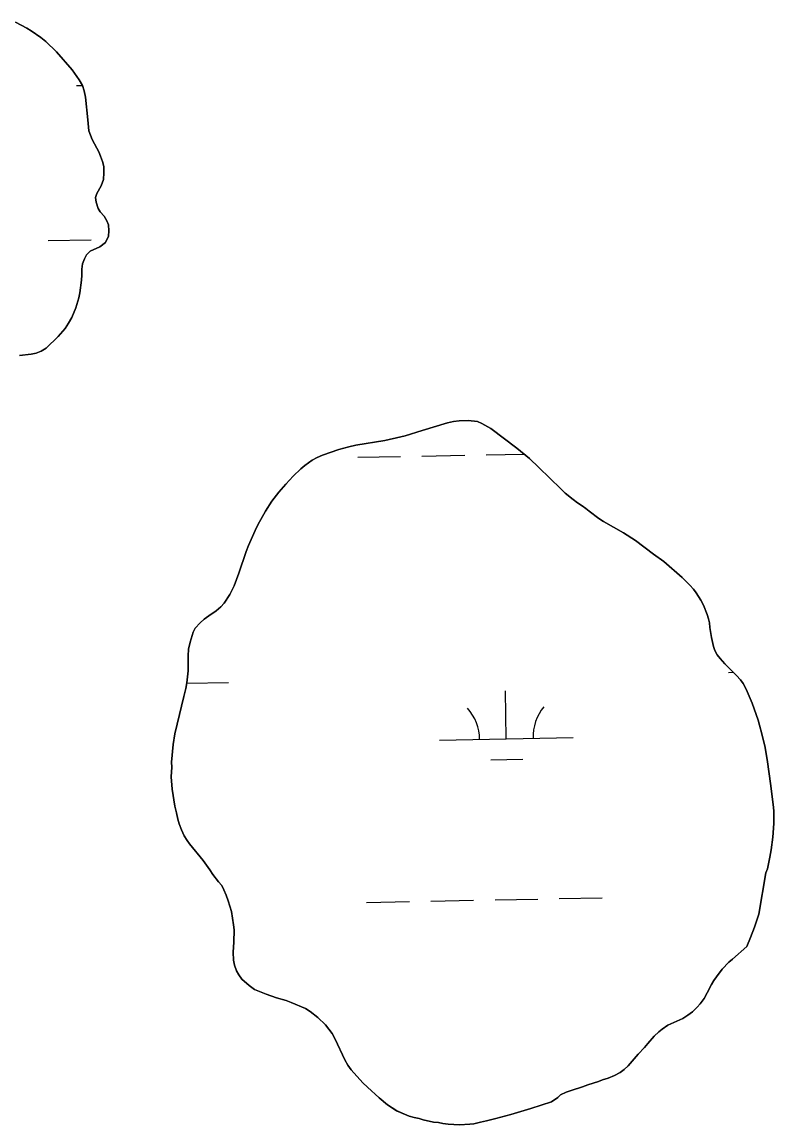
# Model space of a CAD drawing. Extents: x 3989314 to 4027622, y 243956 to 270014.
# Drawn here: x 4004560 to 4005122, y 252456 to 253280 of the extents above; entities that cross this region are included whole.
import ezdxf

# ---------------------------------------------------------------- set-up
doc = ezdxf.new("R2010")
doc.units = 0
doc.layers.add('V-RIVR-EDGE', color=7, linetype='Continuous')
doc.layers.add('V-WETL-SWMP', color=7, linetype='Continuous')

msp = doc.modelspace()

# ---------------------------------------------------------------- linework, layer by layer
at = {"layer": 'V-RIVR-EDGE'}
for points in [[(4004557.85, 253031.07), (4004566.46, 253031.91), (4004570.32, 253032.79), (4004574.06, 253034.18), (4004577.8, 253036.34), (4004586.72, 253045.14), (4004591.9, 253051.15), (4004594.5, 253055.12), (4004596.84, 253059.34), (4004599.97, 253066.52), (4004602.2, 253074.08), (4004603, 253077.8), (4004604.09, 253087.18), (4004604.37, 253090.9), (4004604.4, 253095.4), (4004604.94, 253099.51), (4004606.38, 253103.22), (4004607.94, 253106.3), (4004610.66, 253108.85), (4004617.74, 253112.27), (4004622.01, 253115.33), (4004624.22, 253120.07), (4004624.63, 253124.05), (4004624.28, 253128.68), (4004623.14, 253131.51), (4004620.98, 253134.99), (4004618.17, 253138.35), (4004616.52, 253140.93), (4004615.01, 253145.44), (4004614.65, 253149.04), (4004615.56, 253152.12), (4004618.81, 253157.75), (4004620.65, 253162.49), (4004620.94, 253167.38), (4004620.84, 253172.13), (4004619.83, 253175.86), (4004618.45, 253179.86), (4004617.06, 253183.08), (4004615.53, 253185.79), (4004612.23, 253192.36), (4004609.58, 253198.93), (4004608.86, 253207.03), (4004607.04, 253224), (4004606.18, 253228.64), (4004604.79, 253232.76), (4004602.5, 253236.88), (4004597.16, 253244.37), (4004585.43, 253257.94), (4004577.38, 253265.7), (4004573.67, 253268.68), (4004566.64, 253273.48), (4004563.18, 253275.57), (4004554.73, 253280.12)], [(4005110.36, 252613.49), (4005115.72, 252644.36), (4005116.9, 252647.45), (4005118.63, 252656.06), (4005119.57, 252661.6), (4005120.92, 252671.12), (4005121.5, 252681.29), (4005121.67, 252687.73), (4005121.56, 252690.82), (4005121.08, 252695.46), (4005119.12, 252711.18), (4005116.78, 252727.3), (4005115.05, 252738), (4005112.67, 252748.32), (4005110.91, 252754.64), (4005109.77, 252758.38), (4005105.35, 252771.17), (4005100.91, 252781.75), (4005098.62, 252785.76), (4005096.58, 252788.61), (4005093.77, 252791.98), (4005085.06, 252800.66), (4005081.48, 252804.55), (4005079.31, 252807.27), (4005077.53, 252810.5), (4005076.39, 252813.47), (4005074.89, 252820.3), (4005073.65, 252827.65), (4005073.42, 252831.13), (4005072.79, 252834.1), (4005071.78, 252837.46), (4005069, 252844.3), (4005067.09, 252848.05), (4005063.65, 252853.61), (4005061.6, 252856.33), (4005058.92, 252859.31), (4005053.03, 252865.01), (4005039.46, 252877.08), (4005031.77, 252882.54), (4005018.18, 252892.8), (4005009.21, 252898.4), (4004994.32, 252906.87), (4004990.73, 252909.08), (4004983.55, 252914.67), (4004981.12, 252916.74), (4004978.3, 252918.7), (4004974.84, 252920.78), (4004971.5, 252923.38), (4004965.61, 252928.18), (4004962.28, 252931.29), (4004946.03, 252947.37), (4004938.99, 252953.99), (4004929.51, 252961.77), (4004910.16, 252976.46), (4004903.36, 252980.24), (4004900.02, 252981.68), (4004893.2, 252982.37), (4004886.37, 252982.15), (4004882.12, 252981.54), (4004877.74, 252980.66), (4004858.64, 252974.99), (4004845.99, 252970.95), (4004842.76, 252970.08), (4004830.9, 252967.45), (4004809.11, 252963.86), (4004803.95, 252962.73), (4004796.46, 252960.72), (4004784.33, 252956.42), (4004780.33, 252954.64), (4004776.58, 252952.74), (4004771.01, 252948.65), (4004768.16, 252946.22), (4004762.46, 252940.85), (4004756.75, 252934.84), (4004751.69, 252928.95), (4004746.37, 252922.02), (4004741.68, 252914.71), (4004735.82, 252904.32), (4004733.86, 252900.21), (4004729.02, 252888.91), (4004727.31, 252884.41), (4004721.67, 252868.22), (4004718.13, 252858.85), (4004715, 252852.3), (4004710.71, 252845.89), (4004708.24, 252843.07), (4004704.87, 252840.13), (4004699.31, 252836.56), (4004695.82, 252833.88), (4004692.84, 252831.32), (4004689.2, 252827.35), (4004687.64, 252824.14), (4004685.27, 252816.69), (4004684.21, 252811.54), (4004683.79, 252806.52), (4004683.84, 252795.32), (4004682.88, 252786.44), (4004682.08, 252782.06), (4004680.75, 252776.15), (4004675.59, 252755.58), (4004674, 252748.25)], [(4004674, 252748.25), (4004672.66, 252740.4), (4004671.54, 252727.14), (4004671.65, 252723.4), (4004671.08, 252716.07), (4004671.93, 252707.04)], [(4004671.93, 252707.04), (4004674.03, 252694.28), (4004675.03, 252689.12), (4004676.03, 252684.48), (4004677.17, 252681.12), (4004678.81, 252676.48), (4004680.97, 252671.95), (4004683.14, 252668.46), (4004684.92, 252666), (4004695.01, 252653.57), (4004699.99, 252646.71), (4004702.42, 252643.09), (4004706.63, 252637.66), (4004708.93, 252635.06), (4004710.58, 252631.83), (4004712.23, 252627.7), (4004713.75, 252623.57), (4004716.14, 252615.44), (4004717.75, 252605.64), (4004718.24, 252601.77), (4004718.05, 252592.63), (4004717.62, 252585.16), (4004717.71, 252579.11), (4004718.58, 252575.37), (4004720.1, 252571.24), (4004721.63, 252568.27), (4004724.05, 252565.03), (4004729.56, 252560.1), (4004733.41, 252557.24), (4004742.14, 252553.71), (4004749.98, 252551.08), (4004757.05, 252548.97), (4004760.9, 252547.53), (4004771.56, 252542.95), (4004775.02, 252540.87), (4004780.66, 252536.32), (4004786.42, 252530.75), (4004791.4, 252524.4), (4004793.69, 252520.14), (4004800.93, 252504.63), (4004803.09, 252500.76), (4004805.65, 252497.26), (4004814.47, 252487.55), (4004817.8, 252484.18), (4004826.5, 252476.39), (4004832.91, 252471.07), (4004839.7, 252466.64), (4004848.95, 252462.59), (4004852.81, 252461.54), (4004856.54, 252460.74), (4004859.49, 252459.82), (4004867.21, 252458.22), (4004871.07, 252457.81), (4004874.29, 252457.14), (4004878.28, 252456.6), (4004886.64, 252456.03), (4004894.38, 252456.5), (4004897.47, 252456.86), (4004902.24, 252458.12), (4004906.76, 252458.99), (4004913.85, 252460.74), (4004925.08, 252463.76), (4004940.05, 252468.3), (4004955.4, 252473.22), (4004960.06, 252476.54), (4004962.27, 252478.59), (4004966.27, 252480.49), (4004970.14, 252481.89), (4004978.53, 252484.54), (4004982.67, 252486.05), (4004990.67, 252488.58), (4004993.64, 252489.71), (4004997.77, 252490.98), (4005002.42, 252493.01), (4005006.68, 252495.17), (4005009.66, 252497.46), (4005012.64, 252500.15), (4005020.17, 252508.99), (4005024.83, 252513.85), (4005027.43, 252516.8), (4005032.1, 252522.43), (4005035.6, 252525.63), (4005038.06, 252527.67), (4005042.33, 252530.61), (4005053.57, 252535.69), (4005057.32, 252538.11), (4005060.69, 252540.66), (4005064.19, 252543.99), (4005066.65, 252546.55), (4005069.51, 252550.52), (4005071.85, 252554.63), (4005075.12, 252561.04), (4005076.81, 252563.87), (4005078.76, 252566.69), (4005083.05, 252572.33), (4005087.98, 252577.57), (4005090.57, 252580.01), (4005101.32, 252589.33), (4005104.2, 252596.01), (4005107.08, 252603.85), (4005110.36, 252613.49)]]:
    msp.add_lwpolyline(points, dxfattribs=at)
at = {"layer": 'V-WETL-SWMP'}
for p, q in [((4004600.43, 253232.69), (4004604.78, 253232.77)), ((4004579.33, 253116.81), (4004611.32, 253117.45)), ((4004810.6, 252954.88), (4004842.6, 252955.52)), ((4004858.59, 252955.84), (4004890.59, 252956.48)), ((4004906.58, 252956.8), (4004934.88, 252957.36)), ((4005087.77, 252794.2), (4005091.46, 252794.27)), ((4004682.82, 252786.13), (4004713.93, 252786.75)), ((4004921.66, 252744.45), (4004920.94, 252780.44)), ((4004871.67, 252743.46), (4004971.65, 252745.45)), ((4004909.97, 252728.78), (4004933.97, 252729.26)), ((4004865.22, 252623.23), (4004897.22, 252623.87)), ((4004913.21, 252624.19), (4004945.21, 252624.83)), ((4004961.2, 252625.14), (4004993.2, 252625.78)), ((4004817.23, 252622.28), (4004849.23, 252622.91))]:
    msp.add_line(p, q, dxfattribs=at)
for points in [[(4004554.73, 253280.12), (4004563.18, 253275.56), (4004566.64, 253273.49), (4004573.67, 253268.68), (4004577.38, 253265.7), (4004585.42, 253257.94), (4004597.16, 253244.37), (4004602.5, 253236.88), (4004604.79, 253232.76), (4004606.18, 253228.64), (4004607.04, 253224.01), (4004608.86, 253207.03), (4004609.58, 253198.93), (4004612.23, 253192.36), (4004615.53, 253185.79), (4004617.06, 253183.08), (4004618.45, 253179.86), (4004619.83, 253175.86), (4004620.84, 253172.13), (4004620.94, 253167.38), (4004620.65, 253162.49), (4004618.82, 253157.75), (4004615.57, 253152.12), (4004614.65, 253149.04), (4004615.01, 253145.44), (4004616.52, 253140.93), (4004618.17, 253138.35), (4004620.98, 253134.99), (4004623.14, 253131.51), (4004624.28, 253128.68), (4004624.63, 253124.05), (4004624.22, 253120.07), (4004622.01, 253115.33), (4004617.75, 253112.27), (4004610.66, 253108.85), (4004607.94, 253106.3), (4004606.38, 253103.22), (4004604.94, 253099.51)], [(4004604.94, 253099.51), (4004604.4, 253095.4), (4004604.37, 253090.9), (4004604.09, 253087.18), (4004603, 253077.8), (4004602.2, 253074.08), (4004599.97, 253066.52), (4004596.84, 253059.34), (4004594.5, 253055.12), (4004591.9, 253051.15), (4004586.72, 253045.14), (4004577.8, 253036.34), (4004574.06, 253034.18), (4004570.32, 253032.79), (4004566.46, 253031.91), (4004557.85, 253031.07)], [(4004671.93, 252707.05), (4004671.08, 252716.07), (4004671.65, 252723.4), (4004671.54, 252727.14), (4004672.66, 252740.4), (4004674, 252748.24), (4004675.59, 252755.58), (4004680.75, 252776.15), (4004682.08, 252782.07), (4004682.88, 252786.44), (4004683.84, 252795.32), (4004683.79, 252806.52), (4004684.21, 252811.54), (4004685.27, 252816.69), (4004687.64, 252824.14), (4004689.2, 252827.35), (4004692.84, 252831.32), (4004695.81, 252833.88), (4004699.31, 252836.56), (4004704.87, 252840.13), (4004708.24, 252843.07), (4004710.71, 252845.89), (4004715, 252852.3), (4004718.13, 252858.85), (4004721.67, 252868.22), (4004727.31, 252884.41), (4004729.02, 252888.91), (4004733.86, 252900.21), (4004735.82, 252904.32), (4004741.68, 252914.71), (4004746.37, 252922.02), (4004751.69, 252928.95), (4004756.75, 252934.84), (4004762.46, 252940.85), (4004768.16, 252946.22), (4004771.01, 252948.65), (4004776.58, 252952.74), (4004780.33, 252954.64), (4004784.33, 252956.42), (4004796.46, 252960.72), (4004803.95, 252962.73), (4004809.11, 252963.86), (4004830.9, 252967.45), (4004842.76, 252970.07), (4004845.99, 252970.95), (4004858.64, 252974.99), (4004877.73, 252980.66), (4004882.12, 252981.54), (4004886.37, 252982.15), (4004893.2, 252982.36), (4004900.02, 252981.68), (4004903.36, 252980.24), (4004910.16, 252976.46), (4004929.51, 252961.77), (4004938.99, 252953.99), (4004946.03, 252947.37), (4004962.28, 252931.29), (4004965.61, 252928.18), (4004971.5, 252923.38), (4004974.84, 252920.78), (4004978.3, 252918.7), (4004981.12, 252916.74), (4004983.55, 252914.67), (4004990.73, 252909.08), (4004994.32, 252906.87), (4005009.21, 252898.4), (4005018.18, 252892.8), (4005031.77, 252882.54), (4005039.46, 252877.08), (4005053.03, 252865.01), (4005058.92, 252859.31), (4005061.6, 252856.33), (4005063.65, 252853.61), (4005067.09, 252848.05), (4005069, 252844.3), (4005071.78, 252837.46), (4005072.79, 252834.1), (4005073.42, 252831.13), (4005073.65, 252827.65), (4005074.89, 252820.3), (4005076.39, 252813.47), (4005077.53, 252810.5), (4005079.31, 252807.27), (4005081.48, 252804.55), (4005085.06, 252800.66), (4005093.77, 252791.98), (4005096.58, 252788.61), (4005098.62, 252785.76), (4005100.91, 252781.75), (4005105.35, 252771.16), (4005109.77, 252758.38), (4005110.91, 252754.64), (4005112.67, 252748.32), (4005115.05, 252738), (4005116.78, 252727.3), (4005119.12, 252711.18), (4005121.08, 252695.46), (4005121.56, 252690.82), (4005121.67, 252687.73), (4005121.5, 252681.29), (4005120.92, 252671.12)], [(4004678.81, 252676.48), (4004677.16, 252681.12), (4004676.03, 252684.48), (4004675.03, 252689.12), (4004674.03, 252694.28), (4004671.93, 252707.05)], [(4005120.92, 252671.12), (4005119.57, 252661.6), (4005118.63, 252656.06), (4005116.9, 252647.45), (4005115.72, 252644.36), (4005110.36, 252613.49), (4005107.08, 252603.85), (4005104.2, 252596.01), (4005101.32, 252589.33), (4005090.57, 252580), (4005087.98, 252577.57), (4005083.05, 252572.33), (4005078.76, 252566.69), (4005076.81, 252563.87), (4005075.12, 252561.04), (4005071.85, 252554.63), (4005069.51, 252550.52), (4005066.65, 252546.55), (4005064.19, 252543.99), (4005060.69, 252540.66), (4005057.32, 252538.11), (4005053.57, 252535.68), (4005042.33, 252530.61), (4005038.06, 252527.67), (4005035.6, 252525.63), (4005032.1, 252522.43), (4005027.43, 252516.8), (4005024.83, 252513.85), (4005020.17, 252508.99), (4005012.64, 252500.15), (4005009.66, 252497.46), (4005006.68, 252495.17), (4005002.42, 252493.01), (4004997.77, 252490.98), (4004993.64, 252489.71), (4004990.67, 252488.58), (4004982.66, 252486.05), (4004978.53, 252484.53), (4004970.14, 252481.88), (4004966.27, 252480.49), (4004962.27, 252478.59), (4004960.06, 252476.54), (4004955.4, 252473.22), (4004940.05, 252468.3), (4004925.08, 252463.76), (4004913.85, 252460.75), (4004906.76, 252458.99), (4004902.24, 252458.12), (4004897.47, 252456.86), (4004894.38, 252456.5), (4004886.65, 252456.03), (4004878.28, 252456.6), (4004874.29, 252457.14), (4004871.07, 252457.81), (4004867.21, 252458.22), (4004859.49, 252459.82), (4004856.54, 252460.74), (4004852.81, 252461.54), (4004848.95, 252462.59), (4004839.71, 252466.64), (4004832.91, 252471.07), (4004826.5, 252476.39), (4004817.8, 252484.18), (4004814.47, 252487.55), (4004805.65, 252497.26), (4004803.1, 252500.76), (4004800.93, 252504.64), (4004793.69, 252520.14), (4004791.4, 252524.4), (4004786.42, 252530.75), (4004780.66, 252536.32), (4004775.02, 252540.87), (4004771.56, 252542.95), (4004760.9, 252547.53), (4004757.05, 252548.97), (4004749.98, 252551.08), (4004742.14, 252553.71), (4004733.4, 252557.24), (4004729.56, 252560.1), (4004724.05, 252565.03), (4004721.63, 252568.27), (4004720.1, 252571.24), (4004718.58, 252575.37), (4004717.71, 252579.11), (4004717.62, 252585.16), (4004718.05, 252592.63), (4004718.24, 252601.77), (4004717.75, 252605.64), (4004716.14, 252615.44), (4004713.75, 252623.57), (4004712.23, 252627.7), (4004710.58, 252631.83), (4004708.93, 252635.06), (4004706.63, 252637.65), (4004702.42, 252643.09), (4004699.99, 252646.71), (4004695.01, 252653.57), (4004684.92, 252666), (4004683.13, 252668.46), (4004680.97, 252671.95), (4004678.81, 252676.48)]]:
    msp.add_lwpolyline(points, dxfattribs=at)
for centre, start, end in [((4004866.42, 252743.83), 0.36988, 41.91354), ((4004976.88, 252746.03), 140.36987, 181.91353)]:
    msp.add_arc(centre, 35.25, start, end, dxfattribs=at)

doc.saveas('drawing.dxf')
